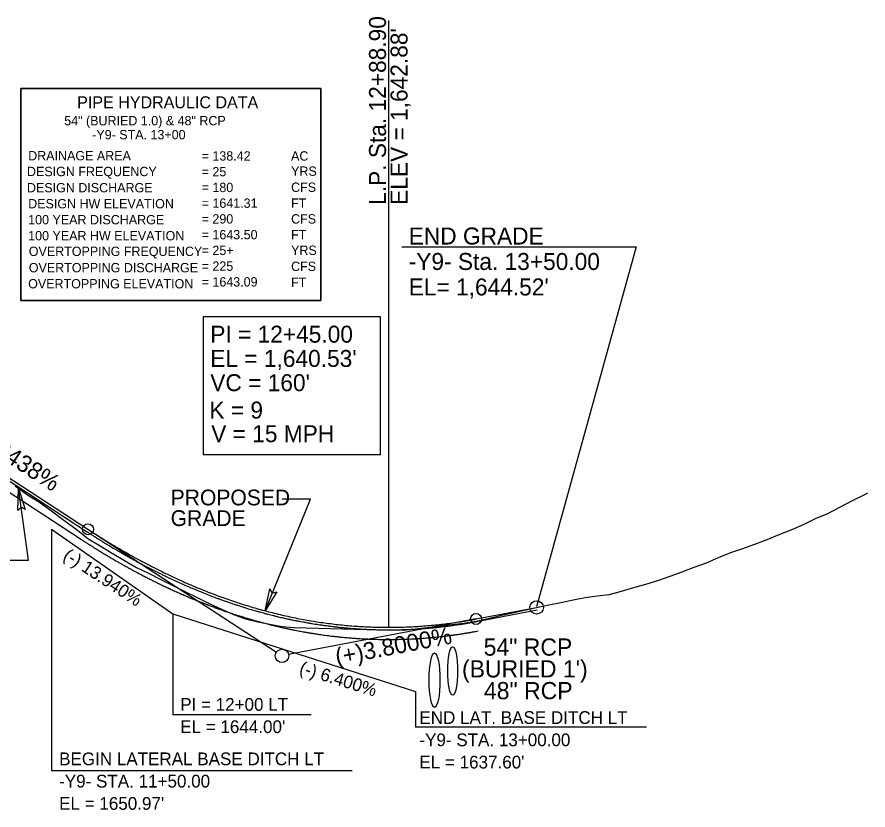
# Model space of a CAD drawing. Extents: x 498575 to 532350, y 405181 to 484585.
# Drawn here: x 505992.5 to 506343.3, y 449852.4 to 450179.4 of the extents above; entities that cross this region are included whole.
import ezdxf

# ---------------------------------------------------------------- set-up
doc = ezdxf.new("R2010")
doc.units = 0
for name, color, linetype in [('Exist Vertical Profile Ground Line', 7, 'Continuous'), ('Prop Drainage Structure Pipe Welded Steel 54in Label', 7, 'Continuous'), ('Prop Grid Mask', 7, 'Continuous'), ('Prop PFL Text', 7, 'Continuous'), ('Prop Vertical Profile Curve Label', 7, 'Continuous'), ('Prop Vertical Profile Ditch Grade Left', 7, 'Continuous'), ('Prop Vertical Profile Ditch Grade Left Label', 7, 'Continuous'), ('Prop Vertical Profile Grade', 7, 'Continuous'), ('Prop Vertical Profile Grade Label', 7, 'Continuous'), ('Prop Vertical Profile Strip Grade', 7, 'Continuous'), ('Prop VPI Label', 7, 'Continuous'), ('Scratch_Level_5', 7, 'Continuous'), ('Sheet Data Text CELL', 7, 'Continuous')]:
    doc.layers.add(name, color=color, linetype=linetype)

msp = doc.modelspace()

# ---------------------------------------------------------------- linework, layer by layer
at = {"layer": 'Exist Vertical Profile Ground Line'}
msp.add_lwpolyline([(505991.74, 449986), (505996.74, 449982.39), (506001.74, 449979.35), (506006.74, 449975.69), (506011.74, 449971.9), (506016.74, 449968.37), (506021.74, 449964.34), (506026.74, 449961.38), (506031.74, 449958.33), (506036.74, 449955.32), (506041.74, 449952.41), (506046.74, 449950.12), (506051.74, 449947.45), (506056.74, 449944.95), (506061.74, 449942.56), (506066.74, 449940.01), (506071.74, 449937.49), (506076.74, 449935.27), (506081.74, 449933.06), (506086.74, 449931.17), (506091.74, 449930.01), (506096.74, 449929.06), (506101.74, 449928.11), (506106.74, 449927.65), (506111.74, 449927.53), (506116.74, 449927.41), (506121.74, 449927.29), (506126.74, 449927.16), (506131.74, 449927), (506136.74, 449926.88), (506141.74, 449926.75), (506146.74, 449926.63), (506151.74, 449926.52), (506156.74, 449927.07), (506161.74, 449927.67), (506166.74, 449928.28), (506171.74, 449928.89), (506176.74, 449929.5), (506181.74, 449930.26), (506186.74, 449931.4), (506191.74, 449932.55), (506196.74, 449933.7), (506201.74, 449934.84), (506206.74, 449935.91), (506211.74, 449936.95), (506216.74, 449938), (506221.74, 449939.04), (506226.74, 449940.03), (506231.74, 449940.65), (506236.74, 449941.28), (506241.74, 449942.59), (506246.74, 449944.11), (506251.74, 449945.58), (506256.74, 449946.97), (506261.74, 449948.75), (506266.74, 449950.66), (506271.74, 449952.57), (506276.74, 449954.37), (506281.74, 449956.57), (506286.74, 449958.55), (506291.74, 449960.23), (506296.74, 449961.96), (506301.74, 449963.94), (506306.74, 449965.93), (506311.74, 449967.94), (506316.74, 449970.1), (506321.74, 449972.53), (506326.74, 449974.68), (506331.74, 449977.21), (506336.74, 449979.88), (506341.74, 449982.37), (506343.34, 449983.13)], dxfattribs=at)
at = {"layer": 'Prop Drainage Structure Pipe Welded Steel 54in Label'}
for centre, major_axis in [((506164.63, 449905.97), (0, 11.25)), ((506172.1, 449909.72), (0, 10))]:
    msp.add_ellipse(centre, major_axis=major_axis, ratio=0.2, dxfattribs=at)
at = {"layer": 'Prop Grid Mask'}
for points in [[(505994.02, 450149.91), (506117.77, 450149.91), (506117.77, 450062.46), (505994.02, 450062.46)], [(506069.3, 449999.02), (506142.31, 449999.02), (506142.31, 450055.8), (506069.3, 450055.8)]]:
    msp.add_lwpolyline(points, close=True, dxfattribs=at)
at = {"layer": 'Prop PFL Text'}
for p, q in [((505997.2, 449955.42), (505993.07, 449985.04)), ((506094.8, 449934.54), (506113.52, 449980.52)), ((506113.52, 449980.52), (506101.81, 449980.52)), ((505976.83, 449955.42), (505997.2, 449955.42))]:
    msp.add_line(p, q, dxfattribs=at)
for points in [[(505992.78, 449975.91), (505993.07, 449985.04), (505995.91, 449976.3), (505994.16, 449977.22)], [(506099.57, 449942.32), (506094.8, 449934.54), (506096.66, 449943.53), (506097.72, 449941.87)]]:
    msp.add_lwpolyline(points, close=True, dxfattribs=at)
at = {"layer": 'Prop Vertical Profile Curve Label'}
for centre in [(506021.74, 449968.14), (506181.74, 449931.16)]:
    msp.add_circle(centre, 2.25, dxfattribs=at)
at = {"layer": 'Prop Vertical Profile Ditch Grade Left'}
msp.add_lwpolyline([(506006.74, 449968.17), (506056.74, 449933.32), (506156.74, 449901.32)], dxfattribs=at)
at = {"layer": 'Prop Vertical Profile Ditch Grade Left Label'}
for p, q in [((506006.74, 449968.17), (506006.74, 449868.69)), ((506056.74, 449933.32), (506056.74, 449891.67)), ((506156.74, 449901.32), (506156.74, 449886.61)), ((506113.79, 449891.67), (506056.74, 449891.67)), ((506252, 449886.61), (506156.74, 449886.61)), ((506006.74, 449868.69), (506130.7, 449868.69))]:
    msp.add_line(p, q, dxfattribs=at)
at = {"layer": 'Prop Vertical Profile Grade'}
for p, q in [((505926.74, 450030.09), (506021.74, 449968.14)), ((506181.74, 449931.16), (506206.74, 449935.91))]:
    msp.add_line(p, q, dxfattribs=at)
msp.add_spline([(506021.74, 449968.14), (506024.94, 449966.08), (506028.14, 449964.07), (506031.34, 449962.12), (506034.54, 449960.22), (506037.74, 449958.37), (506040.94, 449956.58), (506044.14, 449954.85), (506047.34, 449953.16), (506050.54, 449951.54), (506053.74, 449949.96), (506056.94, 449948.44), (506060.14, 449946.97), (506063.34, 449945.56), (506066.54, 449944.2), (506069.74, 449942.89), (506072.94, 449941.64), (506076.14, 449940.44), (506079.34, 449939.3), (506082.54, 449938.21), (506085.74, 449937.17), (506088.94, 449936.19), (506092.14, 449935.26), (506095.34, 449934.39), (506098.54, 449933.57), (506101.74, 449932.8), (506104.94, 449932.09), (506108.14, 449931.43), (506111.34, 449930.83), (506114.54, 449930.28), (506117.74, 449929.78), (506120.94, 449929.34), (506124.14, 449928.95), (506127.34, 449928.61), (506130.54, 449928.33), (506133.74, 449928.1), (506136.94, 449927.93), (506140.14, 449927.81), (506143.34, 449927.74), (506146.54, 449927.73), (506149.74, 449927.77), (506152.94, 449927.87), (506156.14, 449928.02), (506159.34, 449928.22), (506162.54, 449928.48), (506165.74, 449928.79), (506168.94, 449929.16), (506172.14, 449929.58), (506175.34, 449930.05), (506178.54, 449930.58), (506181.74, 449931.16)], degree=3, dxfattribs=at)
at = {"layer": 'Prop Vertical Profile Strip Grade'}
for p, q in [((506145.64, 450177.95), (506145.64, 449981.91)), ((506145.64, 449981.91), (506145.64, 449927.73))]:
    msp.add_line(p, q, dxfattribs=at)
at = {"layer": 'Prop VPI Label'}
for p, q in [((506151.08, 450084.62), (506247.81, 450084.62)), ((506247.81, 450084.62), (506206.74, 449936.23)), ((506021.74, 449968.14), (506099.44, 449917.46)), ((506181.74, 449931.16), (506104.44, 449916.47))]:
    msp.add_line(p, q, dxfattribs=at)
for centre in [(506206.74, 449935.91), (506101.74, 449915.96)]:
    msp.add_circle(centre, 2.75, dxfattribs=at)
at = {"layer": 'Scratch_Level_5'}
for p, q in [((505926.17, 450029.22), (506021.17, 449967.26)), ((505924.01, 450025.91), (506019.01, 449963.95)), ((506181.93, 449930.14), (506206.93, 449934.89))]:
    msp.add_line(p, q, dxfattribs=at)
for points in [[(506021.18, 449967.26), (506021.91, 449966.78), (506022.84, 449966.19), (506023.85, 449965.54), (506024.17, 449965.33), (506024.31, 449965.24), (506024.38, 449965.2), (506024.41, 449965.18), (506024.45, 449965.15), (506024.85, 449964.9), (506025.24, 449964.64), (506025.99, 449964.18), (506026.37, 449963.94), (506026.93, 449963.59), (506027.11, 449963.48), (506027.39, 449963.31), (506027.49, 449963.25), (506027.63, 449963.16), (506027.67, 449963.13), (506027.77, 449963.07), (506028.56, 449962.58), (506029.36, 449962.09), (506030.87, 449961.18), (506031.63, 449960.73), (506032.76, 449960.06), (506033.14, 449959.83), (506033.9, 449959.39), (506034.28, 449959.16), (506035.42, 449958.5), (506036.19, 449958.06), (506037.33, 449957.41), (506037.72, 449957.19), (506038.48, 449956.76), (506038.87, 449956.54), (506042.33, 449954.61), (506045.44, 449952.95), (506048.98, 449951.16), (506049.37, 449950.96), (506050.16, 449950.56), (506050.55, 449950.37), (506051.34, 449949.97), (506051.73, 449949.78), (506052.53, 449949.39), (506052.92, 449949.2), (506054.11, 449948.62), (506054.91, 449948.24), (506056.5, 449947.49), (506057.3, 449947.12), (506058.5, 449946.57), (506058.9, 449946.39), (506059.71, 449946.02), (506060.11, 449945.84), (506060.91, 449945.49), (506061.32, 449945.31), (506062.12, 449944.95), (506062.53, 449944.78), (506063.74, 449944.25), (506064.55, 449943.9), (506066.18, 449943.22), (506066.99, 449942.88), (506068.21, 449942.38), (506068.62, 449942.22), (506069.44, 449941.89), (506069.85, 449941.73), (506071.08, 449941.24), (506071.9, 449940.92), (506073.55, 449940.29), (506074.37, 449939.98), (506076.03, 449939.37), (506076.86, 449939.07), (506078.1, 449938.63), (506078.52, 449938.48), (506079.35, 449938.19), (506079.77, 449938.05), (506081.02, 449937.62), (506081.86, 449937.34), (506083.53, 449936.79), (506084.37, 449936.52), (506085.63, 449936.12), (506086.05, 449935.99), (506086.89, 449935.72), (506087.32, 449935.59), (506088.58, 449935.21), (506089.43, 449934.96), (506090.7, 449934.59), (506091.12, 449934.47), (506091.97, 449934.23), (506092.39, 449934.11), (506093.67, 449933.76), (506094.52, 449933.53), (506096.23, 449933.08), (506097.08, 449932.86), (506098.37, 449932.54), (506098.79, 449932.43), (506099.65, 449932.23), (506100.08, 449932.12), (506101.37, 449931.82), (506102.23, 449931.62), (506103.95, 449931.24), (506104.81, 449931.05), (506106.54, 449930.69), (506107.4, 449930.52), (506109.13, 449930.18), (506110, 449930.01), (506111.74, 449929.7), (506112.61, 449929.54), (506114.35, 449929.25), (506115.22, 449929.11), (506116.96, 449928.84), (506117.83, 449928.71), (506119.58, 449928.47), (506120.46, 449928.35), (506122.21, 449928.12), (506123.08, 449928.02), (506124.84, 449927.82), (506125.71, 449927.73), (506127.47, 449927.55), (506128.35, 449927.47), (506130.11, 449927.32), (506130.99, 449927.25), (506132.75, 449927.12), (506133.63, 449927.06), (506135.39, 449926.96), (506136.27, 449926.92), (506138.03, 449926.84), (506138.92, 449926.81), (506141.56, 449926.72), (506143.33, 449926.69), (506145.97, 449926.69), (506146.86, 449926.69), (506148.62, 449926.71), (506149.5, 449926.73), (506151.27, 449926.77), (506152.15, 449926.8), (506153.91, 449926.87), (506154.79, 449926.91), (506156.56, 449927), (506157.44, 449927.05), (506159.2, 449927.17), (506160.08, 449927.23), (506161.84, 449927.37), (506162.72, 449927.45), (506164.47, 449927.62), (506165.35, 449927.7), (506167.11, 449927.89), (506167.98, 449927.99), (506169.74, 449928.21), (506170.61, 449928.32), (506172.36, 449928.56), (506173.23, 449928.68), (506174.54, 449928.87), (506175.01, 449928.95), (506175.47, 449929.02), (506175.52, 449929.03), (506175.55, 449929.03), (506175.63, 449929.04), (506175.79, 449929.07), (506175.96, 449929.09), (506176.28, 449929.15), (506176.5, 449929.18), (506177.16, 449929.28), (506177.59, 449929.36), (506178.25, 449929.47), (506178.47, 449929.51), (506178.69, 449929.55), (506178.7, 449929.55), (506178.71, 449929.55), (506178.72, 449929.55), (506178.74, 449929.56), (506178.78, 449929.56), (506178.88, 449929.58), (506179.07, 449929.62), (506180.09, 449929.8), (506181.06, 449929.98), (506181.93, 449930.13)], [(506019.03, 449963.93), (506019.77, 449963.46), (506020.69, 449962.86), (506021.71, 449962.21), (506022.03, 449962), (506022.18, 449961.91), (506022.23, 449961.87), (506022.23, 449961.87), (506022.24, 449961.87), (506022.24, 449961.87), (506022.24, 449961.86), (506022.26, 449961.85), (506022.3, 449961.83), (506022.34, 449961.81), (506022.75, 449961.54), (506023.13, 449961.3), (506023.9, 449960.82), (506024.28, 449960.58), (506024.84, 449960.23), (506025.03, 449960.11), (506025.31, 449959.94), (506025.41, 449959.88), (506025.5, 449959.82), (506025.51, 449959.82), (506025.52, 449959.81), (506025.54, 449959.8), (506025.58, 449959.77), (506025.66, 449959.72), (506026.49, 449959.21), (506027.3, 449958.71), (506028.26, 449958.14), (506028.45, 449958.02), (506028.83, 449957.79), (506029.02, 449957.68), (506029.6, 449957.33), (506030.36, 449956.88), (506031.13, 449956.42), (506031.71, 449956.08), (506031.9, 449955.97), (506032.29, 449955.74), (506033.25, 449955.18), (506034.22, 449954.63), (506035.38, 449953.96), (506035.77, 449953.74), (506036.55, 449953.31), (506037.33, 449952.87), (506038.11, 449952.44), (506038.6, 449952.17), (506038.69, 449952.11), (506038.89, 449952), (506039.18, 449951.84), (506039.87, 449951.47), (506040.46, 449951.15), (506041.24, 449950.73), (506041.64, 449950.51), (506042.82, 449949.88), (506043.61, 449949.47), (506044.6, 449948.95), (506044.8, 449948.85), (506045.1, 449948.69), (506045.2, 449948.64), (506045.4, 449948.54), (506045.89, 449948.28), (506046.79, 449947.83), (506047.69, 449947.37), (506048.18, 449947.12), (506048.38, 449947.02), (506048.48, 449946.97), (506048.78, 449946.82), (506049.39, 449946.52), (506050.19, 449946.13), (506050.89, 449945.79), (506051.19, 449945.64), (506051.39, 449945.54), (506051.49, 449945.49), (506052.4, 449945.05), (506053.21, 449944.67), (506054.22, 449944.19), (506054.42, 449944.1), (506054.73, 449943.95), (506054.83, 449943.91), (506055.03, 449943.81), (506055.54, 449943.58), (506056.45, 449943.15), (506057.37, 449942.74), (506057.88, 449942.51), (506058.08, 449942.42), (506058.18, 449942.37), (506058.49, 449942.23), (506059.1, 449941.96), (506059.92, 449941.6), (506060.64, 449941.28), (506060.95, 449941.15), (506061.15, 449941.06), (506061.25, 449941.01), (506062.18, 449940.61), (506063, 449940.26), (506064.04, 449939.83), (506064.24, 449939.74), (506064.65, 449939.57), (506064.86, 449939.48), (506065.48, 449939.22), (506066.31, 449938.88), (506067.25, 449938.51), (506067.77, 449938.3), (506067.97, 449938.22), (506068.08, 449938.17), (506068.39, 449938.05), (506069.02, 449937.8), (506069.85, 449937.47), (506070.48, 449937.23), (506070.89, 449937.07), (506071.1, 449936.99), (506072.15, 449936.59), (506072.99, 449936.28), (506073.94, 449935.93), (506074.04, 449935.89), (506074.25, 449935.81), (506074.36, 449935.77), (506074.67, 449935.66), (506075.31, 449935.43), (506076.36, 449935.05), (506077.21, 449934.75), (506077.74, 449934.56), (506077.84, 449934.53), (506078.05, 449934.45), (506078.37, 449934.34), (506079.11, 449934.09), (506079.96, 449933.8), (506080.6, 449933.59), (506081.03, 449933.44), (506081.24, 449933.37), (506082.31, 449933.02), (506083.16, 449932.75), (506084.12, 449932.44), (506084.23, 449932.41), (506084.44, 449932.34), (506084.77, 449932.24), (506085.52, 449932.01), (506086.37, 449931.74), (506087.02, 449931.55), (506087.34, 449931.45), (506087.45, 449931.42), (506087.66, 449931.36), (506088.2, 449931.2), (506089.17, 449930.91), (506090.03, 449930.66), (506090.9, 449930.42), (506091.33, 449930.3), (506092.2, 449930.06), (506092.63, 449929.94), (506093.5, 449929.71), (506093.93, 449929.59), (506095.24, 449929.25), (506096.11, 449929.02), (506097.09, 449928.78), (506097.2, 449928.75), (506097.41, 449928.7), (506097.52, 449928.67), (506097.85, 449928.59), (506098.51, 449928.43), (506099.16, 449928.27), (506100.04, 449928.07), (506100.47, 449927.96), (506101.35, 449927.76), (506102.23, 449927.56), (506103.1, 449927.37), (506103.98, 449927.18), (506104.42, 449927.09), (506105.3, 449926.9), (506105.74, 449926.81), (506106.63, 449926.64), (506107.07, 449926.55), (506108.39, 449926.29), (506109.28, 449926.12), (506110.6, 449925.88), (506111.05, 449925.8), (506111.93, 449925.65), (506112.38, 449925.57), (506113.04, 449925.46), (506113.26, 449925.42), (506113.71, 449925.35), (506113.93, 449925.31), (506114.59, 449925.2), (506115.48, 449925.06), (506116.37, 449924.93), (506117.26, 449924.8), (506117.71, 449924.73), (506119.05, 449924.54), (506119.94, 449924.42), (506121.72, 449924.2), (506122.62, 449924.09), (506123.74, 449923.96), (506123.96, 449923.94), (506124.41, 449923.89), (506125.08, 449923.81), (506125.75, 449923.75), (506127.09, 449923.61), (506127.99, 449923.53), (506129.34, 449923.41), (506129.79, 449923.38), (506130.68, 449923.3), (506131.58, 449923.24), (506132.48, 449923.17), (506133.38, 449923.12), (506133.83, 449923.09), (506135.18, 449923.01), (506136.08, 449922.96), (506137.88, 449922.88), (506138.78, 449922.85), (506140.58, 449922.79), (506141.48, 449922.77), (506143.28, 449922.74), (506144.18, 449922.73), (506145.98, 449922.73), (506146.88, 449922.73), (506148.68, 449922.75), (506149.58, 449922.77), (506154.09, 449922.88), (506157.68, 449923.07), (506161.72, 449923.39), (506162.17, 449923.43), (506163.07, 449923.51), (506163.52, 449923.55), (506164.41, 449923.63), (506164.86, 449923.68), (506165.76, 449923.77), (506166.21, 449923.81), (506167.55, 449923.96), (506168.44, 449924.06), (506169.78, 449924.22), (506170.23, 449924.28), (506171.12, 449924.4), (506171.57, 449924.45), (506172.24, 449924.54), (506172.46, 449924.58), (506172.91, 449924.64), (506173.13, 449924.67), (506173.8, 449924.76), (506174.69, 449924.89), (506175.58, 449925.03), (506176.05, 449925.1), (506176.08, 449925.11), (506176.11, 449925.11), (506176.12, 449925.11), (506176.13, 449925.12), (506176.16, 449925.12), (506176.23, 449925.13), (506176.3, 449925.14), (506176.46, 449925.17), (506176.57, 449925.18), (506176.9, 449925.24), (506177.12, 449925.27), (506177.79, 449925.38), (506178.24, 449925.45), (506178.93, 449925.57), (506179.16, 449925.61), (506179.4, 449925.65), (506179.41, 449925.66), (506179.42, 449925.66), (506179.43, 449925.66), (506179.43, 449925.66), (506179.45, 449925.66), (506179.49, 449925.67), (506179.58, 449925.69), (506179.77, 449925.72), (506180.8, 449925.91), (506181.77, 449926.08), (506182.63, 449926.24)]]:
    msp.add_open_spline(points, degree=3, dxfattribs=at)
at = {"layer": 'Sheet Data Text CELL'}
msp.add_lwpolyline([(505994.02, 450062.46), (506117.77, 450062.46), (506117.77, 450149.91), (505994.02, 450149.91)], close=True, dxfattribs=at)

# ---------------------------------------------------------------- texts
at = {"layer": 'Prop Drainage Structure Pipe Welded Steel 54in Label'}
for s, height, p in [('54" RCP', 7.087, (506184.88, 449916.05)), ("(BURIED 1')", 7.0875, (506175.95, 449907.06)), ('48" RCP', 7.087, (506185, 449898.08))]:
    msp.add_text(s, height=height, dxfattribs=at).set_placement(p)
at = {"layer": 'Prop PFL Text'}
for s, p in [('PROPOSED', (506055.83, 449978.01)), ('GRADE', (506055.83, 449969.49))]:
    msp.add_text(s, height=6.5, dxfattribs=at).set_placement(p)
at = {"layer": 'Prop Vertical Profile Curve Label'}
for s, p in [("VC = 160'", (506072.17, 450025.09)), ('K = 9', (506071.8, 450013.79)), ('V = 15 MPH ', (506072.55, 450004.06))]:
    msp.add_text(s, height=7, dxfattribs=at).set_placement(p)
at = {"layer": 'Prop Vertical Profile Ditch Grade Left Label'}
for s, rotation, p in [('(-) 13.940%', 326.8341, (506011.1, 449956.18)), ('(-) 6.400%', 342.8244, (506108.54, 449908.79)), ('PI = 12+00 LT', 360, (506059.76, 449893.32)), ('END LAT. BASE DITCH LT', 360, (506158.39, 449887.9)), ("EL = 1644.00'", 360, (506059.76, 449884.13)), ('-Y9- STA. 13+00.00 ', 360, (506158.39, 449878.71)), ('BEGIN LATERAL BASE DITCH LT', 360, (506009.85, 449870.87)), ("EL = 1637.60'", 360, (506158.39, 449869.53)), ('-Y9- STA. 11+50.00', 360, (506009.85, 449861.68)), ("EL = 1650.97'", 360, (506009.85, 449852.49))]:
    msp.add_text(s, height=5.25, rotation=rotation, dxfattribs=at).set_placement(p)
at = {"layer": 'Prop Vertical Profile Grade Label'}
for s, rotation, p in [('(-)13.0438%', 326.8879, (505964.06, 450011.57)), ('(+)3.8000%', 10.758, (506124.41, 449912.06))]:
    msp.add_text(s, height=7, rotation=rotation, dxfattribs=at).set_placement(p)
at = {"layer": 'Prop Vertical Profile Strip Grade'}
for s, p in [('L.P. Sta. 12+88.90', (506144.62, 450101.91)), ("ELEV = 1,642.88'", (506153.5, 450101.91))]:
    msp.add_text(s, height=7, rotation=90, dxfattribs=at).set_placement(p)
at = {"layer": 'Prop VPI Label'}
for s, p in [('END GRADE', (506153.98, 450085.56)), ('-Y9- Sta. 13+50.00', (506153.98, 450075.06)), ("EL= 1,644.52'", (506153.98, 450064.56)), ('PI = 12+45.00', (506072.17, 450045.09)), ("EL = 1,640.53'", (506072.17, 450035.09))]:
    msp.add_text(s, height=7, dxfattribs=at).set_placement(p)
at = {"layer": 'Sheet Data Text CELL'}
for s, height, p in [('PIPE HYDRAULIC DATA', 4.9498, (506017.29, 450141.72)), ('DRAINAGE AREA', 3.8499, (505997.09, 450120.26)), ('AC', 3.85, (506105.49, 450120.15)), ('DESIGN FREQUENCY', 3.8499, (505996.59, 450113.74)), ('YRS', 3.85, (506105.49, 450113.88)), ('DESIGN DISCHARGE', 3.8499, (505996.59, 450107.06)), ('CFS', 3.85, (506105.49, 450107.25)), ('DESIGN HW ELEVATION', 3.8499, (505997.09, 450100.46)), ('FT', 3.85, (506105.49, 450100.68)), ('100 YEAR DISCHARGE', 3.8499, (505997.09, 450093.86)), ('CFS', 3.85, (506105.49, 450094.19)), ('100 YEAR HW ELEVATION', 3.8499, (505997.09, 450087.26)), ('FT', 3.85, (506105.49, 450087.7)), ('YRS', 3.85, (506105.49, 450081.27)), ('OVERTOPPING FREQUENCY', 3.8499, (505997.34, 450080.83)), ('OVERTOPPING DISCHARGE', 3.8499, (505997.34, 450074.09)), ('CFS', 3.85, (506105.49, 450074.64)), ('OVERTOPPING ELEVATION', 3.8499, (505997.09, 450067.46)), ('FT', 3.85, (506105.49, 450068.01))]:
    msp.add_text(s, height=height, rotation=360, dxfattribs=at).set_placement(p)
for s, p in [('54" (BURIED 1.0) & 48" RCP', (506011.95, 450134.69)), ('   -Y9- STA. 13+00', (506019.2, 450128.92)), ('= 138.42', (506068.61, 450120.15)), ('= 25', (506068.61, 450113.66)), ('= 180', (506068.61, 450107.17)), ('= 1641.31', (506068.61, 450100.68)), ('= 290', (506068.61, 450094.19)), ('= 1643.50', (506068.61, 450087.7)), ('= 25+', (506068.61, 450081.21)), ('= 225', (506068.61, 450074.72)), ('= 1643.09', (506068.61, 450068.23))]:
    msp.add_text(s, height=3.85, dxfattribs=at).set_placement(p)

doc.saveas('drawing.dxf')
